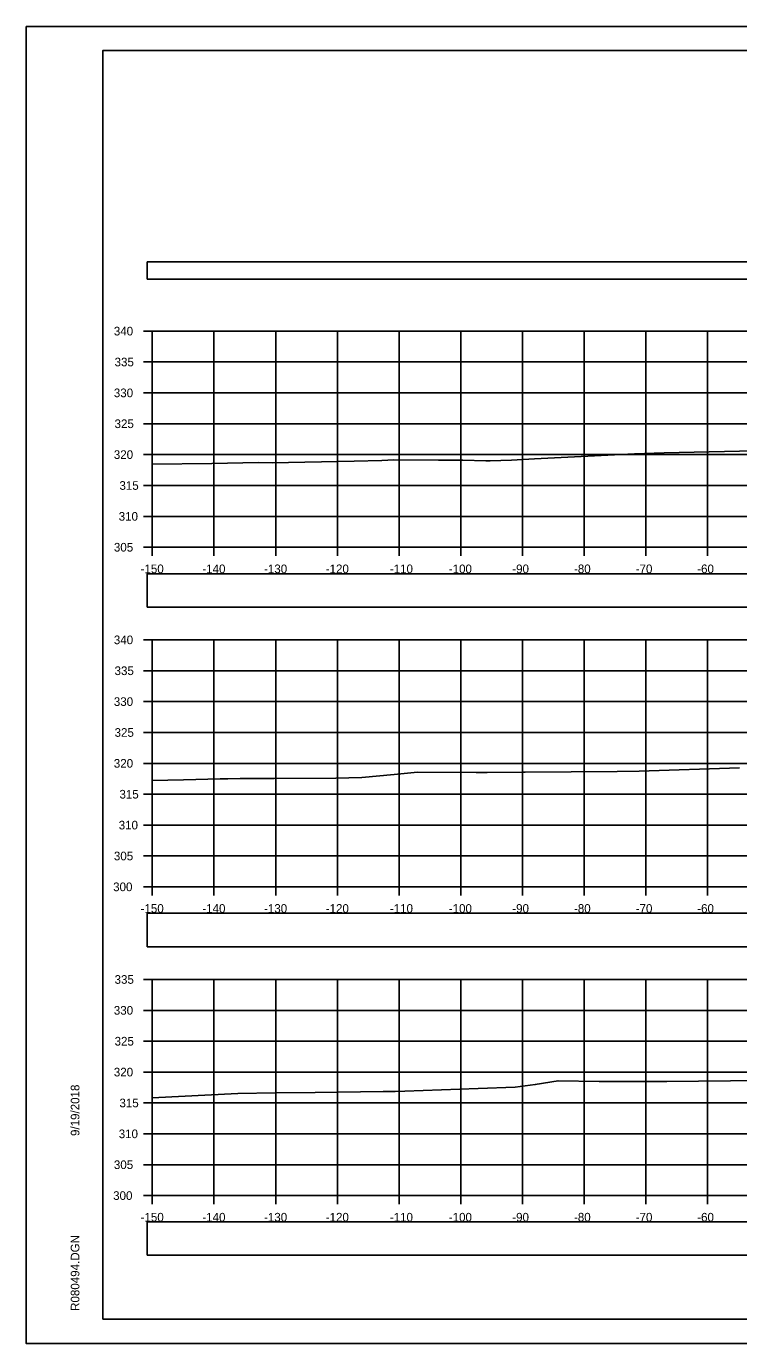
# Model space of a CAD drawing. Extents: x 1376273 to 1384221, y 378927 to 384592.
# Drawn here: x 1381187.9 to 1381303.4, y 380538.5 to 380751.8 of the extents above; entities that cross this region are included whole.
import ezdxf

# ---------------------------------------------------------------- set-up
doc = ezdxf.new("R2010")
doc.units = 0
for name, color, linetype in [('R_Axis', 7, 'Continuous'), ('R_Axis Annot', 7, 'Continuous'), ('R_Border', 7, 'Continuous'), ('R_Exist Surface', 7, 'Continuous'), ('R_Grid', 7, 'Continuous'), ('R_No Plot', 7, 'Continuous')]:
    doc.layers.add(name, color=color, linetype=linetype)

msp = doc.modelspace()

# ---------------------------------------------------------------- linework, layer by layer
at = {"layer": 'R_Axis'}
for p, q in [((1381206.95, 380702.49), (1381208.35, 380702.49)), ((1381208.35, 380667.49), (1381208.35, 380702.49)), ((1381206.95, 380697.49), (1381208.35, 380697.49)), ((1381206.95, 380692.49), (1381208.35, 380692.49)), ((1381206.95, 380687.49), (1381208.35, 380687.49)), ((1381206.95, 380682.49), (1381208.35, 380682.49)), ((1381206.95, 380677.49), (1381208.35, 380677.49)), ((1381206.95, 380672.49), (1381208.35, 380672.49)), ((1381206.95, 380667.49), (1381208.35, 380667.49)), ((1381208.35, 380667.49), (1381508.35, 380667.49)), ((1381208.35, 380666.09), (1381208.35, 380667.49)), ((1381218.35, 380666.09), (1381218.35, 380667.49)), ((1381228.35, 380666.09), (1381228.35, 380667.49)), ((1381238.35, 380666.09), (1381238.35, 380667.49)), ((1381248.35, 380666.09), (1381248.35, 380667.49)), ((1381258.35, 380666.09), (1381258.35, 380667.49)), ((1381268.35, 380666.09), (1381268.35, 380667.49)), ((1381278.35, 380666.09), (1381278.35, 380667.49)), ((1381288.35, 380666.09), (1381288.35, 380667.49)), ((1381298.35, 380666.09), (1381298.35, 380667.49)), ((1381206.95, 380652.49), (1381208.35, 380652.49)), ((1381208.35, 380612.49), (1381208.35, 380652.49)), ((1381206.95, 380647.49), (1381208.35, 380647.49)), ((1381206.95, 380642.49), (1381208.35, 380642.49)), ((1381206.95, 380637.49), (1381208.35, 380637.49)), ((1381206.95, 380632.49), (1381208.35, 380632.49)), ((1381206.95, 380627.49), (1381208.35, 380627.49)), ((1381206.95, 380622.49), (1381208.35, 380622.49)), ((1381206.95, 380617.49), (1381208.35, 380617.49)), ((1381206.95, 380612.49), (1381208.35, 380612.49)), ((1381208.35, 380612.49), (1381508.35, 380612.49)), ((1381208.35, 380611.09), (1381208.35, 380612.49)), ((1381218.35, 380611.09), (1381218.35, 380612.49)), ((1381228.35, 380611.09), (1381228.35, 380612.49)), ((1381238.35, 380611.09), (1381238.35, 380612.49)), ((1381248.35, 380611.09), (1381248.35, 380612.49)), ((1381258.35, 380611.09), (1381258.35, 380612.49)), ((1381268.35, 380611.09), (1381268.35, 380612.49)), ((1381278.35, 380611.09), (1381278.35, 380612.49)), ((1381288.35, 380611.09), (1381288.35, 380612.49)), ((1381298.35, 380611.09), (1381298.35, 380612.49)), ((1381206.95, 380597.49), (1381208.35, 380597.49)), ((1381208.35, 380562.49), (1381208.35, 380597.49)), ((1381206.95, 380592.49), (1381208.35, 380592.49)), ((1381206.95, 380587.49), (1381208.35, 380587.49)), ((1381206.95, 380582.49), (1381208.35, 380582.49)), ((1381206.95, 380577.49), (1381208.35, 380577.49)), ((1381206.95, 380572.49), (1381208.35, 380572.49)), ((1381206.95, 380567.49), (1381208.35, 380567.49)), ((1381206.95, 380562.49), (1381208.35, 380562.49)), ((1381208.35, 380562.49), (1381508.35, 380562.49)), ((1381208.35, 380561.09), (1381208.35, 380562.49)), ((1381218.35, 380561.09), (1381218.35, 380562.49)), ((1381228.35, 380561.09), (1381228.35, 380562.49)), ((1381238.35, 380561.09), (1381238.35, 380562.49)), ((1381248.35, 380561.09), (1381248.35, 380562.49)), ((1381258.35, 380561.09), (1381258.35, 380562.49)), ((1381268.35, 380561.09), (1381268.35, 380562.49)), ((1381278.35, 380561.09), (1381278.35, 380562.49)), ((1381288.35, 380561.09), (1381288.35, 380562.49)), ((1381298.35, 380561.09), (1381298.35, 380562.49))]:
    msp.add_line(p, q, dxfattribs=at)
at = {"layer": 'R_Axis Annot'}
for points in [[(1381207.54, 380710.88), (1381509.34, 380710.88), (1381509.34, 380713.7), (1381207.54, 380713.7)], [(1381207.5, 380657.77), (1381509.19, 380657.77), (1381509.19, 380663.18), (1381207.5, 380663.18)], [(1381207.5, 380602.8), (1381509.19, 380602.8), (1381509.19, 380608.21), (1381207.5, 380608.21)], [(1381207.5, 380552.85), (1381509.19, 380552.85), (1381509.19, 380558.26), (1381207.5, 380558.26)]]:
    msp.add_lwpolyline(points, close=True, dxfattribs=at)
at = {"layer": 'R_Border'}
for p, q in [((1381200.35, 380747.95), (1381516.53, 380747.95)), ((1381200.35, 380542.49), (1381200.35, 380747.95)), ((1381200.35, 380542.49), (1381200.35, 380542.49)), ((1381516.53, 380542.49), (1381200.35, 380542.49))]:
    msp.add_line(p, q, dxfattribs=at)
at = {"layer": 'R_Exist Surface'}
for points in [[(1381208.35, 380680.95), (1381218.02, 380681.03), (1381225.54, 380681.22), (1381227.78, 380681.18), (1381241.08, 380681.42), (1381245.54, 380681.53), (1381247.47, 380681.64), (1381254.71, 380681.61), (1381258.65, 380681.57), (1381262.41, 380681.47), (1381263.09, 380681.49), (1381266.55, 380681.61), (1381270.29, 380681.79), (1381286.49, 380682.6), (1381291.3, 380682.79), (1381308.38, 380683.18)], [(1381208.35, 380629.69), (1381213.42, 380629.82), (1381219.35, 380629.96), (1381220.6, 380629.98), (1381222.61, 380630.03), (1381228.08, 380630.05), (1381238.08, 380630.09), (1381242.3, 380630.18), (1381247.56, 380630.69), (1381251.32, 380631.09), (1381260.86, 380631.01), (1381262.61, 380630.99), (1381268.24, 380631.04), (1381268.41, 380631.05), (1381268.79, 380631.05), (1381283.69, 380631.16), (1381287.23, 380631.25), (1381303.52, 380631.77)], [(1381208.35, 380578.34), (1381222.21, 380579.01), (1381228.32, 380579.14), (1381234.73, 380579.21), (1381245.77, 380579.33), (1381247.71, 380579.36), (1381249.27, 380579.42), (1381261.14, 380579.85), (1381267.18, 380580.04), (1381270.42, 380580.46), (1381274.11, 380581.08), (1381280.76, 380580.97), (1381281.31, 380580.96), (1381282.72, 380580.96), (1381291.73, 380580.95), (1381307.18, 380581.11)]]:
    msp.add_lwpolyline(points, dxfattribs=at)
at = {"layer": 'R_Grid'}
for p, q in [((1381208.35, 380702.49), (1381508.35, 380702.49)), ((1381208.35, 380667.49), (1381208.35, 380702.49)), ((1381218.35, 380667.49), (1381218.35, 380702.49)), ((1381228.35, 380667.49), (1381228.35, 380702.49)), ((1381238.35, 380667.49), (1381238.35, 380702.49)), ((1381248.35, 380667.49), (1381248.35, 380702.49)), ((1381258.35, 380667.49), (1381258.35, 380702.49)), ((1381268.35, 380667.49), (1381268.35, 380702.49)), ((1381278.35, 380667.49), (1381278.35, 380702.49)), ((1381288.35, 380667.49), (1381288.35, 380702.49)), ((1381298.35, 380667.49), (1381298.35, 380702.49)), ((1381208.35, 380697.49), (1381508.35, 380697.49)), ((1381208.35, 380692.49), (1381508.35, 380692.49)), ((1381208.35, 380687.49), (1381508.35, 380687.49)), ((1381208.35, 380682.49), (1381508.35, 380682.49)), ((1381208.35, 380677.49), (1381508.35, 380677.49)), ((1381208.35, 380672.49), (1381508.35, 380672.49)), ((1381208.35, 380667.49), (1381508.35, 380667.49)), ((1381208.35, 380652.49), (1381508.35, 380652.49)), ((1381208.35, 380612.49), (1381208.35, 380652.49)), ((1381218.35, 380612.49), (1381218.35, 380652.49)), ((1381228.35, 380612.49), (1381228.35, 380652.49)), ((1381238.35, 380612.49), (1381238.35, 380652.49)), ((1381248.35, 380612.49), (1381248.35, 380652.49)), ((1381258.35, 380612.49), (1381258.35, 380652.49)), ((1381268.35, 380612.49), (1381268.35, 380652.49)), ((1381278.35, 380612.49), (1381278.35, 380652.49)), ((1381288.35, 380612.49), (1381288.35, 380652.49)), ((1381298.35, 380612.49), (1381298.35, 380652.49)), ((1381208.35, 380647.49), (1381508.35, 380647.49)), ((1381208.35, 380642.49), (1381508.35, 380642.49)), ((1381208.35, 380637.49), (1381508.35, 380637.49)), ((1381208.35, 380632.49), (1381508.35, 380632.49)), ((1381208.35, 380627.49), (1381508.35, 380627.49)), ((1381208.35, 380622.49), (1381508.35, 380622.49)), ((1381208.35, 380617.49), (1381508.35, 380617.49)), ((1381208.35, 380612.49), (1381508.35, 380612.49)), ((1381208.35, 380597.49), (1381508.35, 380597.49)), ((1381208.35, 380562.49), (1381208.35, 380597.49)), ((1381218.35, 380562.49), (1381218.35, 380597.49)), ((1381228.35, 380562.49), (1381228.35, 380597.49)), ((1381238.35, 380562.49), (1381238.35, 380597.49)), ((1381248.35, 380562.49), (1381248.35, 380597.49)), ((1381258.35, 380562.49), (1381258.35, 380597.49)), ((1381268.35, 380562.49), (1381268.35, 380597.49)), ((1381278.35, 380562.49), (1381278.35, 380597.49)), ((1381288.35, 380562.49), (1381288.35, 380597.49)), ((1381298.35, 380562.49), (1381298.35, 380597.49)), ((1381208.35, 380592.49), (1381508.35, 380592.49)), ((1381208.35, 380587.49), (1381508.35, 380587.49)), ((1381208.35, 380582.49), (1381508.35, 380582.49)), ((1381208.35, 380577.49), (1381508.35, 380577.49)), ((1381208.35, 380572.49), (1381508.35, 380572.49)), ((1381208.35, 380567.49), (1381508.35, 380567.49)), ((1381208.35, 380562.49), (1381508.35, 380562.49))]:
    msp.add_line(p, q, dxfattribs=at)
at = {"layer": 'R_No Plot'}
for p, q in [((1381187.95, 380751.85), (1381521.28, 380751.85)), ((1381187.95, 380538.52), (1381521.28, 380538.52))]:
    msp.add_line(p, q, dxfattribs=at)
for points in [[(1381187.94, 380751.85), (1381521.28, 380751.85), (1381521.28, 380538.51), (1381187.94, 380538.51)], [(1381434.27, 380747.95), (1381434.27, 380738.07), (1381470, 380738.07), (1381470, 380735.15), (1381493.2, 380735.15), (1381493.2, 380710.82), (1381516.53, 380710.82), (1381516.53, 380542.49), (1381200.35, 380542.49), (1381200.35, 380747.95)]]:
    msp.add_lwpolyline(points, close=True, dxfattribs=at)

# ---------------------------------------------------------------- texts
at = {"layer": 'R_Axis Annot'}
for s, p in [('340', (1381202.12, 380701.79)), ('335', (1381202.24, 380696.79)), ('330', (1381202.12, 380691.79)), ('325', (1381202.24, 380686.79)), ('320', (1381202.12, 380681.79)), ('315', (1381203.03, 380676.79)), ('310', (1381202.91, 380671.79)), ('305', (1381202.13, 380666.79)), ('-150', (1381206.46, 380663.29)), ('-140', (1381216.46, 380663.29)), ('-130', (1381226.46, 380663.29)), ('-120', (1381236.46, 380663.29)), ('-110', (1381246.85, 380663.29)), ('-100', (1381256.4, 380663.29)), ('-90', (1381266.69, 380663.29)), ('-80', (1381276.69, 380663.29)), ('-70', (1381286.69, 380663.29)), ('-60', (1381296.66, 380663.29)), ('340', (1381202.12, 380651.79)), ('335', (1381202.24, 380646.79)), ('330', (1381202.12, 380641.79)), ('325', (1381202.24, 380636.79)), ('320', (1381202.12, 380631.79)), ('315', (1381203.03, 380626.79)), ('310', (1381202.91, 380621.79)), ('305', (1381202.13, 380616.79)), ('300', (1381202.01, 380611.79)), ('-150', (1381206.46, 380608.29)), ('-140', (1381216.46, 380608.29)), ('-130', (1381226.46, 380608.29)), ('-120', (1381236.46, 380608.29)), ('-110', (1381246.85, 380608.29)), ('-100', (1381256.4, 380608.29)), ('-90', (1381266.69, 380608.29)), ('-80', (1381276.69, 380608.29)), ('-70', (1381286.69, 380608.29)), ('-60', (1381296.66, 380608.29)), ('335', (1381202.24, 380596.79)), ('330', (1381202.12, 380591.79)), ('325', (1381202.24, 380586.79)), ('320', (1381202.12, 380581.79)), ('315', (1381203.03, 380576.79)), ('310', (1381202.91, 380571.79)), ('305', (1381202.13, 380566.79)), ('300', (1381202.01, 380561.79)), ('-150', (1381206.46, 380558.29)), ('-140', (1381216.46, 380558.29)), ('-130', (1381226.46, 380558.29)), ('-120', (1381236.46, 380558.29)), ('-110', (1381246.85, 380558.29)), ('-100', (1381256.4, 380558.29)), ('-90', (1381266.69, 380558.29)), ('-80', (1381276.69, 380558.29)), ('-70', (1381286.69, 380558.29)), ('-60', (1381296.66, 380558.29))]:
    msp.add_text(s, height=1.4, dxfattribs=at).set_placement(p)
at = {"layer": 'R_Border'}
for s, p in [('9/19/2018', (1381196.54, 380572.14)), ('R080494.DGN', (1381196.54, 380543.82))]:
    msp.add_text(s, height=1.4, rotation=90, dxfattribs=at).set_placement(p)

doc.saveas('drawing.dxf')
